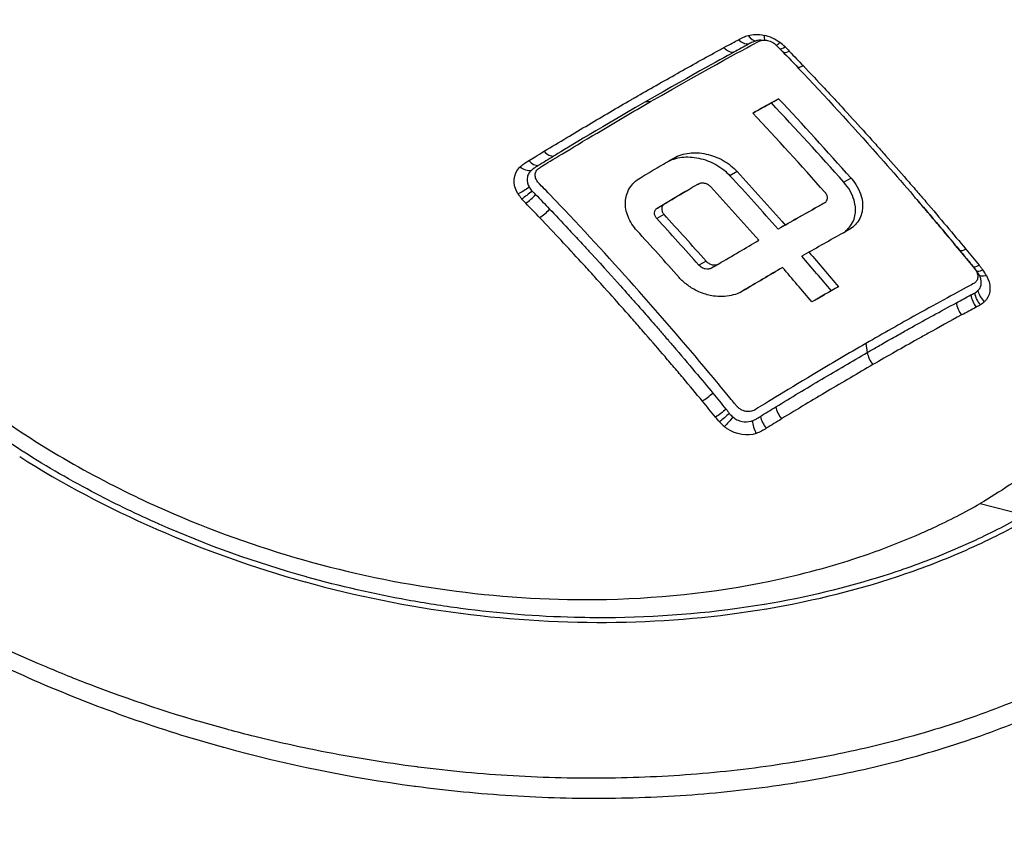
# Model space of a CAD drawing. Header units: millimetres. Extents: x 0 to 7374, y 0 to 4200.
# Tile 611 of 656: x 4776 to 4849, y 2099 to 2158. Entities that reach past the tile are written whole.
import ezdxf

# ---------------------------------------------------------------- set-up
doc = ezdxf.new("R2010")
doc.units = ezdxf.units.MM
doc.header["$LTSCALE"] = 0.2
doc.layers.add('01_Object Line', color=4, linetype='Continuous')

# ---------------------------------------------------------------- blocks, each defined once
blk = doc.blocks.new('A$C90bc888d')
for p, q in [((319.197, 332.818), (318.765, 332.776)), ((328.698, 333.032), (328.157, 332.72)), ((325.622, 327.622), (325.086, 327.312)), ((322.719, 326.688), (322.739, 326.7)), ((334.071, 327.135), (333.54, 326.828)), ((322.235, 326.408), (322.181, 326.377)), ((320.237, 325.228), (320.215, 325.215)), ((320.237, 325.228), (320.237, 325.228)), ((332.105, 325.305), (331.575, 324.999)), ((332.104, 325.307), (332.126, 325.319)), ((319.691, 324.909), (320.228, 325.219)), ((320.186, 324.44), (319.65, 324.131)), ((329.186, 323.656), (328.657, 323.35)), ((330.949, 321.636), (330.422, 321.332)), ((323.308, 320.975), (322.778, 320.669)), ((323.696, 320.455), (324.226, 320.761)), ((328.985, 320.503), (328.458, 320.198)), ((326.012, 318.751), (325.947, 318.713)), ((331.574, 318.178), (332.098, 318.481)), ((335.177, 314.863), (335.278, 314.195)), ((343.644, 302.973), (346.955, 302.144))]:
    blk.add_line(p, q)
for centre, major_axis, ratio, start_param, end_param in [((326.787, 338.501), (0.329, -1.154), 0.552071, 5.279871, 6.164229), ((327.698, 336.361), (1.838, -0.844), 0.636415, 1.248137, 1.898487), ((327.984, 338.514), (-0.259, -1.172), 0.224205, 5.481576, 6.057562), ((292.169, 284.801), (-36.493, -52.495), 0.270776, 3.103749, 3.132424), ((330.909, 336.246), (-0.87, -0.827), 0.31463, 0.125707, 0.835741), ((309.605, 282.74), (68.607, -90.367), 0.409822, 1.753739, 1.825513), ((304.845, 272.014), (74.463, -103.392), 0.449663, 1.789524, 1.853748), ((296.732, 256.182), (79.821, -119.653), 0.49245, 1.841697, 1.899091), ((311.541, 329.843), (0.623, -1.026), 0.534667, 5.121957, 6.012354), ((310.398, 329.148), (0.619, -1.028), 0.525509, 5.122906, 6.01329), ((392.239, 344.539), (-83.293, -17.611), 0.17693, 0.067125, 0.095629), ((274.324, 226.789), (-85.899, 148.782), 0.57735, 5.047246, 5.079587), ((310.173, 325.964), (-0.866, -0.829), 0.318555, 0.997149, 1.844854), ((270.887, 224.805), (85.843, -148.685), 0.57735, 1.909688, 1.938006), ((344.053, 321.339), (-0.926, -0.762), 0.225671, 0.00382, 0.847212), ((334.822, 321.241), (-9.573, 2.947), 0.387125, 3.528702, 3.618516), ((286.273, 231.582), (-114.121, -102.226), 0.278951, 4.057793, 4.075924), ((285.788, 231.745), (113.787, 101.756), 0.277927, 0.926008, 0.929767), ((342.754, 317.609), (-0.571, 1.055), 0.624679, 0.990895, 1.849789), ((336.112, 313.898), (0.6, -1.039), 0.577773, 4.116443, 4.977195), ((323.383, 311.086), (-0.819, -0.666), 0.197513, 0.980633, 1.948003), ((329.289, 309.839), (-0.626, 1.024), 0.528575, 0.96053, 1.81931), ((328.142, 309.133), (0.636, -1.017), 0.522084, 4.096147, 4.955258), ((327.246, 316.838), (-0.965, -8.874), 0.542974, 5.840008, 5.930475)]:
    blk.add_ellipse(centre, major_axis=major_axis, ratio=ratio, start_param=start_param, end_param=end_param)
for points, knots in [([(228.217, 379.589), (226.923, 378.842), (225.667, 378.028), (223.242, 376.272), (222.072, 375.33), (219.825, 373.327), (218.748, 372.267), (216.691, 370.036), (215.711, 368.866), (212.921, 365.209), (211.263, 362.575), (208.351, 357.003), (207.096, 354.066), (204.972, 347.971), (204.103, 344.812), (202.721, 338.341), (202.207, 335.027), (201.507, 328.303), (201.319, 324.887), (201.239, 318.001), (201.347, 314.527), (201.829, 307.552), (202.204, 304.048), (203.199, 297.039), (203.818, 293.533), (205.28, 286.534), (206.123, 283.042), (208.015, 276.089), (209.065, 272.628), (212.502, 262.311), (215.177, 255.522), (221.203, 242.215), (224.556, 235.695), (228.217, 229.354), (231.878, 223.013), (235.848, 216.85), (244.359, 204.977), (248.901, 199.265), (258.523, 188.42), (263.602, 183.283), (274.262, 173.752), (279.843, 169.357), (288.543, 163.497), (291.499, 161.667), (297.503, 158.293), (300.553, 156.749), (306.728, 153.992), (309.855, 152.78), (316.149, 150.742), (319.319, 149.915), (325.661, 148.707), (328.831, 148.325), (335.113, 148.061), (338.224, 148.18), (344.305, 148.963), (347.276, 149.627), (352.992, 151.516), (355.736, 152.741), (358.325, 154.236)], [0, 0, 0, 0, 0.015625, 0.015625, 0.03125, 0.03125, 0.046875, 0.046875, 0.0625, 0.0625, 0.09375, 0.09375, 0.125, 0.125, 0.15625, 0.15625, 0.1875, 0.1875, 0.21875, 0.21875, 0.25, 0.25, 0.28125, 0.28125, 0.3125, 0.3125, 0.34375, 0.34375, 0.375, 0.375, 0.4375, 0.4375, 0.5, 0.5, 0.5, 0.5625, 0.5625, 0.625, 0.625, 0.6875, 0.6875, 0.75, 0.75, 0.78125, 0.78125, 0.8125, 0.8125, 0.84375, 0.84375, 0.875, 0.875, 0.90625, 0.90625, 0.9375, 0.9375, 0.96875, 0.96875, 1, 1, 1, 1]), ([(328.337, 371.98), (329.409, 371.474), (330.465, 370.946), (332.541, 369.847), (333.56, 369.276), (336.551, 367.507), (338.468, 366.244), (341.508, 364.015), (342.682, 363.089), (344.429, 361.611), (345.054, 361.06), (346.357, 359.859), (347.028, 359.209), (348.407, 357.804), (349.123, 357.032), (350.587, 355.357), (351.327, 354.452), (352.402, 353.044), (352.765, 352.551), (353.479, 351.541), (353.829, 351.026), (354.456, 350.064), (354.735, 349.618), (355.791, 347.869), (356.497, 346.552), (358.368, 342.57), (359.285, 339.881), (360.439, 334.533), (360.675, 331.868), (360.471, 326.595), (360.02, 323.964), (358.199, 318.28), (356.638, 315.294), (354.29, 312.159), (353.98, 311.765), (352.538, 310.016), (351.29, 308.725), (349.624, 307.243), (349.315, 306.977), (347.988, 305.875), (346.911, 305.071), (345.118, 303.86), (344.396, 303.406), (343.644, 302.973)], [0.000092, 0.000092, 0.000092, 0.000092, 0.360928, 0.360928, 0.721039, 0.721039, 1.438493, 1.438493, 1.919877, 1.919877, 2.197997, 2.197997, 2.515231, 2.515231, 2.872707, 2.872707, 3.277924, 3.277924, 3.493854, 3.493854, 3.717052, 3.717052, 3.907709, 3.907709, 4.462318, 4.462318, 5.565657, 5.565657, 6.670793, 6.670793, 7.792298, 7.792298, 9.197372, 9.197372, 9.403245, 9.403245, 10.121652, 10.121652, 10.281396, 10.281396, 10.789675, 10.789675, 11.114277, 11.114277, 11.114277, 11.114277]), ([(336.462, 371.817), (344.205, 367.814), (351.344, 363.016), (362.903, 352.442), (367.537, 346.568), (372.482, 336.78), (373.808, 332.94), (374.508, 329.118)], [0, 0, 0, 0, 2.739419, 2.739419, 5.395282, 5.395282, 7.015838, 7.015838, 7.015838, 7.015838]), ([(325.71, 337.419), (325.829, 337.484), (326.056, 337.601), (326.305, 337.693), (326.426, 337.728)], [0.0009974, 0.0009974, 0.0009974, 0.0009974, 0.536298, 1, 1, 1, 1]), ([(326.426, 337.728), (326.596, 337.776), (326.781, 337.803), (326.974, 337.807), (327.181, 337.811), (327.398, 337.789), (327.615, 337.741)], [0, 0, 0, 0, 0.481479, 0.481479, 0.481479, 1, 1, 1, 1]), ([(319.197, 332.818), (323.552, 335.331), (326.66, 336.997), (327.265, 337.32), (327.345, 337.361), (327.646, 337.396), (327.775, 337.379), (328.02, 337.328), (328.142, 337.273), (328.337, 337.17), (328.441, 337.095), (328.542, 336.996), (328.566, 336.972), (328.737, 336.795), (328.778, 336.752), (329.194, 336.321), (329.653, 335.841), (332.149, 333.209), (334.095, 331.087), (337.335, 327.434), (338.641, 325.928), (340.562, 323.663), (341.185, 322.92), (342.09, 321.831), (342.374, 321.488), (342.761, 321.017), (342.856, 320.9), (342.995, 320.731), (343.015, 320.706), (343.246, 320.425), (343.305, 320.355), (343.396, 320.191), (343.424, 320.126), (343.461, 320.002), (343.473, 319.944), (343.483, 319.821), (343.48, 319.759), (343.45, 319.608), (343.411, 319.524), (343.327, 319.419), (343.294, 319.386), (343.221, 319.331), (343.188, 319.313), (341.989, 318.673), (340.6, 317.92), (337.709, 316.311), (336.451, 315.598), (335.177, 314.863)], [-12.337298, -12.337298, -12.337298, -12.337298, -9.267024, -9.267024, -8.838064, -8.838064, -8.440514, -8.440514, -7.741125, -7.741125, -6.773271, -6.773271, -6.620139, -6.620139, -6.571949, -6.571949, -6.131387, -6.131387, -4.486692, -4.486692, -3.359366, -3.359366, -2.813806, -2.813806, -2.563958, -2.563958, -2.471891, -2.471891, -2.41899, -2.41899, -2.173865, -2.173865, -2.020926, -2.020926, -1.882196, -1.882196, -1.72583, -1.72583, -1.486308, -1.486308, -1.364094, -1.364094, -1.247326, -1.247326, -0.540647, -0.540647, 0, 0, 0, 0]), ([(327.038, 337.334), (326.956, 337.312), (326.863, 337.28), (326.77, 337.239), (326.668, 337.194), (326.564, 337.138), (326.465, 337.082)], [0, 0, 0, 0, 0.4794886, 0.4794886, 0.4794886, 1, 1, 1, 1]), ([(311.286, 329.13), (311.849, 329.471), (312.41, 329.809), (313.506, 330.466), (314.041, 330.785), (315.107, 331.417), (315.638, 331.73), (316.697, 332.35), (317.225, 332.657), (317.824, 333.004), (317.897, 333.046), (317.993, 333.101), (318.015, 333.114), (318.562, 333.43), (319.086, 333.73), (320.132, 334.327), (320.655, 334.622), (321.697, 335.209), (322.217, 335.499), (323.254, 336.075), (323.772, 336.36), (324.402, 336.706), (324.517, 336.769), (324.632, 336.832)], [0.0000404, 0.0000404, 0.0000404, 0.0000404, 0.1237619, 0.1237619, 0.2422121, 0.2422121, 0.3605238, 0.3605238, 0.4785956, 0.4785956, 0.4950475, 0.4950475, 0.5000138, 0.5000138, 0.618064, 0.618064, 0.7364209, 0.7364209, 0.8549152, 0.8549152, 0.9735968, 0.9735968, 1, 1, 1, 1]), ([(330.519, 335.489), (331.062, 334.917), (331.589, 334.357), (332.358, 333.533), (332.61, 333.261), (333.108, 332.723), (333.329, 332.483), (334.124, 331.616), (334.643, 331.047), (335.403, 330.204), (335.654, 329.925), (336.149, 329.372), (336.365, 329.129), (337.175, 328.215), (337.694, 327.622), (338.442, 326.761), (338.687, 326.478), (339.166, 325.921), (339.37, 325.684), (340.675, 324.16), (341.662, 322.989), (342.592, 321.866)], [0, 0, 0, 0, 0.125, 0.125, 0.1875, 0.1875, 0.25, 0.25, 0.375, 0.375, 0.4375, 0.4375, 0.5, 0.5, 0.625, 0.625, 0.6875, 0.6875, 0.75, 0.75, 0.999981, 0.999981, 0.999981, 0.999981]), ([(335.177, 314.863), (333.876, 314.113), (332.572, 313.346), (329.102, 311.274), (327.435, 310.24), (326.871, 309.897), (326.837, 309.877), (326.656, 309.812), (326.532, 309.795), (326.323, 309.805), (326.24, 309.818), (326.091, 309.861), (326.025, 309.887), (325.897, 309.951), (325.834, 309.989), (325.667, 310.113), (325.624, 310.164), (325.559, 310.242), (325.542, 310.262), (325.505, 310.308), (325.483, 310.334), (325.423, 310.407), (325.185, 310.699), (324.525, 311.5), (324.19, 311.904), (322.04, 314.486), (320.204, 316.622), (316.403, 320.906), (314.44, 323.047), (311.787, 325.843), (311.283, 326.366), (310.866, 326.799), (310.76, 326.903), (310.646, 327.17), (310.625, 327.277), (310.633, 327.48), (310.661, 327.576), (310.759, 327.75), (310.831, 327.828), (310.96, 327.914), (311.077, 327.985), (311.696, 328.365), (313.214, 329.294), (316.554, 331.281), (317.88, 332.058), (319.197, 332.818)], [-12.954293, -12.954293, -12.954293, -12.954293, -11.277637, -11.277637, -8.543668, -8.543668, -8.35232, -8.35232, -8.052683, -8.052683, -7.858412, -7.858412, -7.701305, -7.701305, -7.538181, -7.538181, -7.239112, -7.239112, -7.140306, -7.140306, -7.008811, -7.008811, -6.770415, -6.770415, -6.525589, -6.525589, -5.202241, -5.202241, -3.822769, -3.822769, -3.359845, -3.359845, -2.733238, -2.733238, -2.339267, -2.339267, -1.960551, -1.960551, -1.566753, -1.566753, -1.398937, -1.398937, -0.558929, -0.558929, -0.000001, -0.000001, -0.000001, -0.000001]), ([(326.772, 331.97), (327.094, 332.149), (327.416, 332.327), (328.058, 332.682), (328.378, 332.857), (328.698, 333.032)], [-0.2780726, -0.2780726, -0.2780726, -0.2780726, -0.1390368, -0.1390368, -0.000001, -0.000001, -0.000001, -0.000001]), ([(328.157, 332.72), (327.837, 332.545), (327.517, 332.369), (327.057, 332.116), (326.918, 332.039), (326.779, 331.962)], [0.000001, 0.000001, 0.000001, 0.000001, 0.139038, 0.139038, 0.1991703, 0.1991703, 0.1991703, 0.1991703]), ([(320.911, 328.629), (321.078, 328.726), (321.26, 328.807), (321.649, 328.932), (321.855, 328.975), (322.442, 329.041), (322.866, 329.027), (323.732, 328.841), (324.164, 328.683), (324.779, 328.334), (324.974, 328.202), (325.324, 327.922), (325.481, 327.776), (325.622, 327.622)], [0.0000003, 0.0000003, 0.0000003, 0.0000003, 0.0705862, 0.0705862, 0.1412382, 0.1412382, 0.2642584, 0.2642584, 0.3766899, 0.3766899, 0.4329096, 0.4329096, 0.4851651, 0.4851651, 0.4851651, 0.4851651]), ([(253.114, 328.535), (253.476, 327.857), (253.86, 327.183), (254.669, 325.845), (255.095, 325.18), (256.426, 323.213), (257.399, 321.914), (259.146, 319.807), (259.877, 318.978), (261.655, 317.081), (262.731, 316.018), (264.16, 314.709), (264.466, 314.434), (265.095, 313.879), (265.425, 313.594), (266.521, 312.664), (267.303, 312.029), (270.231, 309.759), (272.493, 308.206), (276.822, 305.603), (278.845, 304.513), (281.676, 303.154), (282.43, 302.807), (286.503, 301.014), (289.943, 299.779), (296.939, 297.8), (300.484, 297.059), (307.76, 296.056), (311.447, 295.811), (319.548, 295.895), (323.911, 296.36), (329.225, 297.465), (330.379, 297.74), (332.419, 298.291), (333.313, 298.556), (334.603, 298.973), (335.013, 299.111), (336.775, 299.726), (338.099, 300.251), (339.639, 300.933), (339.908, 301.054), (341.371, 301.732), (342.536, 302.326), (343.644, 302.973)], [-11.477756, -11.477756, -11.477756, -11.477756, -11.183391, -11.183391, -10.889051, -10.889051, -10.304759, -10.304759, -9.91648, -9.91648, -9.400868, -9.400868, -9.262731, -9.262731, -9.113529, -9.113529, -8.77436, -8.77436, -7.874296, -7.874296, -7.139202, -7.139202, -6.87573, -6.87573, -5.72741, -5.72741, -4.579132, -4.579132, -3.406832, -3.406832, -1.968008, -1.968008, -1.561328, -1.561328, -1.235623, -1.235623, -1.083752, -1.083752, -0.576872, -0.576872, -0.471876, -0.471876, -0.000035, -0.000035, -0.000035, -0.000035]), ([(309.494, 327.957), (309.582, 328.043), (309.79, 328.214), (310.023, 328.362), (310.15, 328.44)], [0, 0, 0, 0, 0.462694, 1, 1, 1, 1]), ([(318.433, 327.167), (318.847, 327.414), (319.261, 327.659), (320.087, 328.146), (320.5, 328.388), (320.911, 328.629)], [-0.3473239, -0.3473239, -0.3473239, -0.3473239, -0.1736625, -0.1736625, -0.000001, -0.000001, -0.000001, -0.000001]), ([(320.487, 328.381), (320.62, 328.449), (320.762, 328.508), (321.103, 328.618), (321.308, 328.662), (321.896, 328.73), (322.321, 328.716), (323.204, 328.528), (323.636, 328.365), (324.237, 328.027), (324.434, 327.895), (324.786, 327.614), (324.944, 327.468), (325.086, 327.312)], [0.0160748, 0.0160748, 0.0160748, 0.0160748, 0.070107, 0.070107, 0.1402504, 0.1402504, 0.2643431, 0.2643431, 0.3838947, 0.3838947, 0.4464025, 0.4464025, 0.5045696, 0.5045696, 0.5045696, 0.5045696]), ([(310.312, 327.682), (310.277, 327.648), (310.164, 327.512), (310.119, 327.423), (310.075, 327.333), (310.043, 327.229), (310.031, 327.123), (310.007, 326.91), (310.084, 326.642), (310.184, 326.482)], [0.0000008, 0.0000008, 0.0000008, 0.0000008, 0.25, 0.25, 0.25, 0.5, 0.5, 0.5, 1, 1, 1, 1]), ([(310.852, 328.071), (310.769, 328.023), (310.703, 327.982), (310.651, 327.949), (310.6, 327.917), (310.594, 327.913), (310.542, 327.876), (310.535, 327.871), (310.528, 327.867), (310.522, 327.862), (310.429, 327.795), (310.36, 327.734), (310.312, 327.682)], [0, 0, 0, 0, 0.25, 0.25, 0.25, 0.5, 0.5, 0.5, 0.533204, 0.533204, 0.533204, 1, 1, 1, 1]), ([(325.622, 327.622), (326.221, 326.969), (326.817, 326.313), (328.005, 324.991), (328.597, 324.325), (329.186, 323.656)], [0.0000008, 0.0000008, 0.0000008, 0.0000008, 0.2777841, 0.2777841, 0.5555335, 0.5555335, 0.5555335, 0.5555335]), ([(318.187, 323.236), (318.046, 323.39), (317.919, 323.553), (317.693, 323.902), (317.596, 324.088), (317.379, 324.635), (317.305, 325.02), (317.347, 325.682), (317.42, 326.038), (317.733, 326.549), (317.848, 326.693), (318.114, 326.953), (318.265, 327.067), (318.433, 327.167)], [0, 0, 0, 0, 0.0652901, 0.0652901, 0.1356072, 0.1356072, 0.2664802, 0.2664802, 0.3609863, 0.3609863, 0.4017652, 0.4017652, 0.4432479, 0.4432479, 0.4432479, 0.4432479]), ([(323.659, 326.489), (323.606, 326.547), (323.538, 326.601), (323.382, 326.693), (323.29, 326.729), (323.123, 326.768), (323.036, 326.775), (322.874, 326.758), (322.799, 326.734), (322.739, 326.7), (322.732, 326.696), (322.726, 326.692), (322.718, 326.687)], [-0.1017382, -0.1017382, -0.1017382, -0.1017382, -0.0775244, -0.0775244, -0.0503574, -0.0503574, -0.0251787, -0.0251787, 0, 0, 0, 0.0028061, 0.0028061, 0.0028061, 0.0028061]), ([(328.657, 323.35), (328.066, 324.019), (327.473, 324.684), (326.283, 326.004), (325.686, 326.661), (325.086, 327.312)], [-0.5560179, -0.5560179, -0.5560179, -0.5560179, -0.278005, -0.278005, -0.000001, -0.000001, -0.000001, -0.000001]), ([(333.515, 323.088), (333.607, 323.15), (333.692, 323.218), (333.906, 323.418), (334.021, 323.56), (334.321, 324.053), (334.386, 324.397), (334.409, 324.848), (334.404, 325.134), (334.229, 325.735), (334.129, 325.967), (333.872, 326.415), (333.716, 326.629), (333.54, 326.828)], [-0.6402692, -0.6402692, -0.6402692, -0.6402692, -0.5877226, -0.5877226, -0.499333, -0.499333, -0.3040885, -0.3040885, -0.1690373, -0.1690373, -0.0829827, -0.0829827, 0, 0, 0, 0]), ([(334.071, 327.135), (334.247, 326.935), (334.403, 326.72), (334.66, 326.271), (334.76, 326.037), (334.922, 325.473), (334.94, 325.193), (334.914, 324.701), (334.848, 324.357), (334.548, 323.863), (334.432, 323.721), (334.17, 323.476), (334.027, 323.373), (333.867, 323.284)], [0, 0, 0, 0, 0.083125, 0.083125, 0.1694631, 0.1694631, 0.290372, 0.290372, 0.4340646, 0.4340646, 0.4989028, 0.4989028, 0.5610121, 0.5610121, 0.5610121, 0.5610121]), ([(310.386, 326.186), (310.404, 326.169), (310.459, 326.123), (310.51, 326.077), (310.561, 326.03), (310.612, 325.98), (310.661, 325.923)], [0, 0, 0, 0, 0.5, 0.5, 0.5, 1, 1, 1, 1]), ([(319.701, 324.918), (320.115, 325.165), (320.529, 325.41), (321.356, 325.898), (321.768, 326.14), (322.181, 326.377)], [-0.3475472, -0.3475472, -0.3475472, -0.3475472, -0.1738452, -0.1738452, -0.0001356, -0.0001356, -0.0001356, -0.0001356]), ([(332.105, 325.305), (332.136, 325.324), (332.165, 325.343), (332.218, 325.39), (332.24, 325.417), (332.295, 325.503), (332.314, 325.569), (332.32, 325.699), (332.311, 325.762), (332.277, 325.87), (332.257, 325.915), (332.208, 325.999), (332.18, 326.039), (332.148, 326.077)], [0.0001436, 0.0001436, 0.0001436, 0.0001436, 0.0136055, 0.0136055, 0.0276703, 0.0276703, 0.0544761, 0.0544761, 0.0773959, 0.0773959, 0.0938953, 0.0938953, 0.1093184, 0.1093184, 0.1093184, 0.1093184]), ([(320.238, 325.228), (320.235, 325.223), (320.231, 325.221), (320.228, 325.219), (320.166, 325.183), (320.112, 325.132), (320.039, 325.012), (320.019, 324.942), (320.013, 324.8), (320.028, 324.718), (320.091, 324.568), (320.135, 324.5), (320.186, 324.44)], [-0.0015612, -0.0015612, -0.0015612, -0.0015612, 0, 0, 0, 0.0255407, 0.0255407, 0.0510814, 0.0510814, 0.078632, 0.078632, 0.1030497, 0.1030497, 0.1030497, 0.1030497]), ([(329.186, 323.656), (329.676, 323.936), (330.164, 324.214), (330.65, 324.488), (331.137, 324.763), (331.622, 325.035), (332.105, 325.305), (332.105, 325.305), (332.105, 325.305), (332.105, 325.305)], [0, 0, 0, 0, 0.4950417, 0.4950417, 0.4950417, 0.990099, 0.990099, 0.990099, 0.9901113, 0.9901113, 0.9901113, 0.9901113]), ([(342.147, 321.765), (341.706, 322.298), (341.238, 322.859), (340.744, 323.447), (340.497, 323.741), (340.243, 324.041), (339.982, 324.348), (339.722, 324.655), (339.429, 324.998), (339.18, 325.289), (339.076, 325.411), (338.972, 325.532), (338.867, 325.654)], [0, 0, 0, 0, 0.125, 0.125, 0.125, 0.1875, 0.1875, 0.1875, 0.25, 0.25, 0.25, 0.2762052, 0.2762052, 0.2762052, 0.2762052]), ([(311.698, 324.839), (312.108, 324.409), (312.571, 323.92), (313.085, 323.37), (313.343, 323.096), (313.613, 322.806), (313.896, 322.5), (314.038, 322.347), (314.182, 322.191), (314.33, 322.03), (314.405, 321.95), (314.479, 321.869), (314.555, 321.787), (314.593, 321.746), (314.631, 321.704), (314.669, 321.663), (314.707, 321.621), (314.726, 321.601), (314.784, 321.537), (316.656, 319.497), (317.627, 318.388), (317.832, 318.158), (317.934, 318.042), (318.238, 317.7), (318.741, 317.127), (318.992, 316.841), (319.293, 316.496), (319.644, 316.093), (319.819, 315.891), (320.006, 315.675), (320.206, 315.444), (320.305, 315.328), (320.408, 315.209), (320.514, 315.086), (320.567, 315.024), (320.621, 314.962), (320.675, 314.898), (320.73, 314.835), (320.803, 314.749), (320.841, 314.705), (322.047, 313.297), (323.033, 312.118), (323.807, 311.182)], [0, 0, 0, 0, 0.125, 0.125, 0.125, 0.1875, 0.1875, 0.1875, 0.21875, 0.21875, 0.21875, 0.234375, 0.234375, 0.234375, 0.242188, 0.242188, 0.242188, 0.25, 0.25, 0.25, 0.5, 0.5, 0.5, 0.625, 0.625, 0.625, 0.6875, 0.6875, 0.6875, 0.71875, 0.71875, 0.71875, 0.734375, 0.734375, 0.734375, 0.742188, 0.742188, 0.742188, 0.75, 0.75, 0.75, 1, 1, 1, 1]), ([(319.65, 324.131), (319.595, 324.194), (319.552, 324.263), (319.491, 324.412), (319.476, 324.491), (319.484, 324.639), (319.504, 324.706), (319.559, 324.796), (319.583, 324.824), (319.634, 324.872), (319.661, 324.892), (319.69, 324.911)], [-0.1094257, -0.1094257, -0.1094257, -0.1094257, -0.0832295, -0.0832295, -0.0545654, -0.0545654, -0.0279931, -0.0279931, -0.014061, -0.014061, -0.0017662, -0.0017662, -0.0017662, -0.0017662]), ([(331.575, 324.999), (331.575, 324.999), (331.575, 324.999), (331.575, 324.999), (331.092, 324.73), (330.607, 324.457), (330.12, 324.183), (329.634, 323.908), (329.146, 323.63), (328.657, 323.35)], [0.0098887, 0.0098887, 0.0098887, 0.0098887, 0.009901, 0.009901, 0.009901, 0.5049485, 0.5049485, 0.5049485, 1, 1, 1, 1]), ([(323.037, 310.581), (322.572, 311.143), (322.094, 311.717), (321.356, 312.596), (321.106, 312.892), (320.599, 313.49), (320.311, 313.828), (319.62, 314.634), (319.14, 315.189), (318.389, 316.049), (318.133, 316.341), (317.612, 316.932), (317.319, 317.265), (316.593, 318.083), (316.099, 318.637), (315.339, 319.479), (315.083, 319.762), (314.565, 320.332), (314.28, 320.645), (313.072, 321.96), (312.046, 323.058), (310.959, 324.201)], [0, 0, 0, 0, 0.125, 0.125, 0.1875, 0.1875, 0.25, 0.25, 0.375, 0.375, 0.4375, 0.4375, 0.5, 0.5, 0.625, 0.625, 0.6875, 0.6875, 0.75, 0.75, 1, 1, 1, 1]), ([(322.778, 320.669), (322.261, 321.253), (321.741, 321.833), (320.699, 322.988), (320.177, 323.562), (319.65, 324.131)], [-0.4867482, -0.4867482, -0.4867482, -0.4867482, -0.2434378, -0.2434378, -0.0001667, -0.0001667, -0.0001667, -0.0001667]), ([(321.306, 319.768), (320.79, 320.353), (320.271, 320.934), (319.232, 322.09), (318.71, 322.665), (318.187, 323.236)], [0.000001, 0.000001, 0.000001, 0.000001, 0.2430473, 0.2430473, 0.4860558, 0.4860558, 0.4860558, 0.4860558]), ([(333.867, 323.284), (333.383, 323.014), (332.898, 322.742), (332.412, 322.468), (331.926, 322.193), (331.438, 321.916), (330.949, 321.636)], [0, 0, 0, 0, 0.4999921, 0.4999921, 0.4999921, 1, 1, 1, 1]), ([(330.949, 321.636), (331.315, 321.212), (331.68, 320.787), (332.408, 319.934), (332.771, 319.505), (333.133, 319.076)], [0.000001, 0.000001, 0.000001, 0.000001, 0.1737509, 0.1737509, 0.3474866, 0.3474866, 0.3474866, 0.3474866]), ([(323.309, 320.976), (323.362, 320.917), (323.43, 320.861), (323.585, 320.767), (323.675, 320.731), (323.84, 320.692), (323.927, 320.685), (324.09, 320.701), (324.165, 320.726), (324.234, 320.765), (324.241, 320.77), (324.249, 320.775)], [-0.3085425, -0.3085425, -0.3085425, -0.3085425, -0.2840094, -0.2840094, -0.2572237, -0.2572237, -0.2320944, -0.2320944, -0.206965, -0.206965, -0.2038936, -0.2038936, -0.2038936, -0.2038936]), ([(332.608, 318.775), (332.246, 319.204), (331.883, 319.631), (331.154, 320.484), (330.788, 320.908), (330.422, 321.332)], [-0.3474902, -0.3474902, -0.3474902, -0.3474902, -0.1738486, -0.1738486, -0.000001, -0.000001, -0.000001, -0.000001]), ([(323.696, 320.455), (323.669, 320.439), (323.64, 320.426), (323.568, 320.401), (323.524, 320.392), (323.402, 320.379), (323.322, 320.384), (323.168, 320.418), (323.095, 320.445), (322.978, 320.505), (322.932, 320.534), (322.848, 320.598), (322.81, 320.632), (322.778, 320.669)], [-0.106429, -0.106429, -0.106429, -0.106429, -0.0952475, -0.0952475, -0.0802597, -0.0802597, -0.05514, -0.05514, -0.032013, -0.032013, -0.0155678, -0.0155678, -0.0001772, -0.0001772, -0.0001772, -0.0001772]), ([(325.827, 318.65), (326.21, 318.878), (326.593, 319.105), (326.975, 319.33), (327.471, 319.622), (327.965, 319.912), (328.458, 320.198)], [0.1144114, 0.1144114, 0.1144114, 0.1144114, 0.4999978, 0.4999978, 0.4999978, 1, 1, 1, 1]), ([(328.985, 320.503), (328.492, 320.216), (327.998, 319.926), (327.502, 319.634), (327.007, 319.342), (326.51, 319.048), (326.012, 318.751)], [0, 0, 0, 0, 0.4999918, 0.4999918, 0.4999918, 1, 1, 1, 1]), ([(331.169, 317.942), (330.807, 318.372), (330.444, 318.8), (329.716, 319.654), (329.351, 320.079), (328.985, 320.503)], [0.000001, 0.000001, 0.000001, 0.000001, 0.173747, 0.173747, 0.3475067, 0.3475067, 0.3475067, 0.3475067]), ([(343.316, 320.329), (343.338, 320.295), (343.359, 320.264), (343.378, 320.237), (343.379, 320.236), (343.38, 320.234), (343.381, 320.233), (343.381, 320.232), (343.381, 320.232), (343.382, 320.232), (343.382, 320.232), (343.382, 320.232)], [0, 0, 0, 0, 0.02906306, 0.02906306, 0.03042391, 0.03042391, 0.0311497, 0.0311497, 0.03124042, 0.03124042, 0.03152529, 0.03152529, 0.03152529, 0.03152529]), ([(343.57, 320.678), (343.599, 320.642), (343.66, 320.569), (343.713, 320.503), (343.766, 320.437), (343.812, 320.377), (343.851, 320.324)], [0, 0, 0, 0, 0.5, 0.5, 0.5, 0.9999108, 0.9999108, 0.9999108, 0.9999108]), ([(326.012, 318.751), (325.848, 318.653), (325.672, 318.572), (325.286, 318.442), (325.075, 318.394), (324.371, 318.308), (323.931, 318.362), (323.346, 318.488), (323.006, 318.587), (322.311, 318.924), (322.067, 319.091), (321.683, 319.383), (321.485, 319.567), (321.306, 319.768)], [0, 0, 0, 0, 0.0684595, 0.0684595, 0.1399936, 0.1399936, 0.3001856, 0.3001856, 0.4257444, 0.4257444, 0.5345662, 0.5345662, 0.6818219, 0.6818219, 0.6818219, 0.6818219]), ([(343.484, 318.789), (343.558, 318.852), (343.618, 318.93), (343.661, 319.016), (343.705, 319.103), (343.728, 319.174), (343.739, 319.299), (343.76, 319.547), (343.675, 319.779), (343.58, 319.953)], [0, 0, 0, 0, 0.25, 0.25, 0.25, 0.5, 0.5, 0.5, 1, 1, 1, 1]), ([(344.118, 319.911), (344.474, 319.279), (344.46, 318.582), (344.122, 318.127), (344.077, 318.067), (344.027, 318.011), (343.97, 317.96)], [0, 0, 0, 0, 0.8829639, 0.8829639, 0.8829639, 0.9999744, 0.9999744, 0.9999744, 0.9999744]), ([(335.278, 314.195), (335.483, 314.313), (335.725, 314.453), (336.004, 314.612), (336.283, 314.772), (336.562, 314.931), (336.949, 315.15), (337.336, 315.37), (337.667, 315.556), (337.944, 315.711), (338.082, 315.789), (338.206, 315.859), (338.317, 315.921), (338.424, 315.981), (338.482, 316.013), (338.597, 316.077), (338.601, 316.079), (338.604, 316.081), (338.608, 316.083), (339.583, 316.627), (340.678, 317.232), (341.89, 317.889)], [0, 0, 0, 0, 0.125, 0.125, 0.125, 0.25, 0.25, 0.25, 0.375, 0.375, 0.375, 0.4375, 0.4375, 0.4375, 0.498095, 0.498095, 0.498095, 0.5, 0.5, 0.5, 1, 1, 1, 1]), ([(342.278, 316.976), (341.422, 316.512), (340.598, 316.059), (339.799, 315.616), (339.535, 315.47), (339.271, 315.323), (338.996, 315.169), (337.894, 314.553), (336.792, 313.928), (335.689, 313.292)], [0, 0, 0, 0, 0.377378, 0.377378, 0.377378, 0.501648, 0.501648, 0.501648, 1, 1, 1, 1]), ([(328.487, 310.154), (329.629, 310.852), (330.767, 311.537), (331.897, 312.21), (333.032, 312.885), (334.159, 313.547), (335.278, 314.195)], [0, 0, 0, 0, 0.499129, 0.499129, 0.499129, 1, 1, 1, 1]), ([(272.629, 306.828), (272.629, 306.828), (272.628, 306.828), (269.507, 308.82), (266.609, 311.002), (263.932, 313.359), (263.911, 313.377), (263.89, 313.396), (263.889, 313.397), (263.889, 313.397)], [0, 0, 0, 0, 0.000021, 0.000021, 0.991952, 0.991952, 0.999948, 0.999948, 1, 1, 1, 1]), ([(335.689, 313.292), (335.135, 312.972), (334.582, 312.65), (334.023, 312.322), (333.465, 311.995), (332.869, 311.643), (332.326, 311.32), (331.239, 310.674), (330.116, 309.998), (328.918, 309.266)], [0, 0, 0, 0, 0.25, 0.25, 0.25, 0.5, 0.5, 0.5, 1, 1, 1, 1]), ([(324.786, 309.992), (324.833, 309.941), (324.902, 309.849), (324.924, 309.818), (324.946, 309.787), (324.979, 309.738), (325.025, 309.673)], [0, 0, 0, 0, 0.5, 0.5, 0.5, 1, 1, 1, 1]), ([(325.306, 309.408), (325.388, 309.334), (325.487, 309.263), (325.603, 309.202), (325.661, 309.172), (325.723, 309.144), (325.789, 309.121), (325.856, 309.097), (325.953, 309.072), (325.999, 309.063), (326.146, 309.035), (326.454, 309.046), (326.627, 309.09), (326.643, 309.094), (326.657, 309.097), (326.67, 309.101), (326.695, 309.108), (326.716, 309.114), (326.733, 309.12)], [0, 0, 0, 0, 0.25, 0.25, 0.25, 0.375, 0.375, 0.375, 0.5, 0.5, 0.5, 0.8998439, 0.8998439, 0.8998439, 0.9347368, 0.9347368, 0.9347368, 0.9999979, 0.9999979, 0.9999979, 0.9999979]), ([(326.733, 309.12), (326.772, 309.131), (326.816, 309.146), (326.865, 309.167), (326.914, 309.188), (327.004, 309.236), (327.026, 309.249), (327.072, 309.275), (327.254, 309.392), (327.341, 309.45)], [0, 0, 0, 0, 0.25, 0.25, 0.25, 0.5, 0.5, 0.5, 1, 1, 1, 1]), ([(327.027, 308.183), (326.377, 307.955), (325.532, 308.091), (324.886, 308.531), (324.813, 308.581), (324.743, 308.635), (324.676, 308.692)], [0, 0, 0, 0, 0.8986326, 0.8986326, 0.8986326, 1, 1, 1, 1]), ([(272.363, 306.459), (275.529, 304.453), (278.902, 302.665), (282.46, 301.103), (282.476, 301.096), (282.492, 301.089), (282.508, 301.082)], [0, 0, 0, 0, 0.9954962, 0.9954962, 0.9954962, 1, 1, 1, 1]), ([(282.678, 301.461), (281.098, 302.159), (279.555, 302.902), (278.051, 303.69), (276.203, 304.658), (274.413, 305.691), (272.687, 306.791), (272.667, 306.803), (272.648, 306.815), (272.629, 306.828)], [0, 0, 0, 0, 0.445912, 0.445912, 0.445912, 0.993828, 0.993828, 0.993828, 1, 1, 1, 1]), ([(327.81, 295.166), (331.418, 295.777), (334.867, 296.646), (338.142, 297.776), (339.779, 298.34), (341.364, 298.969), (342.891, 299.653), (344.419, 300.338), (345.892, 301.077), (347.275, 301.881)], [0, 0, 0, 0, 0.5, 0.5, 0.5, 0.7498451, 0.7498451, 0.7498451, 1, 1, 1, 1]), ([(346.955, 302.144), (345.786, 301.465), (344.553, 300.832), (343.274, 300.238), (343.052, 300.135), (342.828, 300.033), (342.603, 299.932)], [0, 0, 0, 0, 0.851762, 0.851762, 0.851762, 1, 1, 1, 1]), ([(293.642, 297.531), (293.642, 297.531), (293.642, 297.531), (289.908, 298.575), (286.233, 299.892), (282.709, 301.447), (282.694, 301.454), (282.678, 301.461)], [0, 0, 0, 0, 0.000004, 0.000004, 0.995573, 0.995573, 1, 1, 1, 1]), ([(282.508, 301.082), (286.053, 299.53), (289.763, 298.21), (293.545, 297.163), (293.557, 297.16), (293.57, 297.156)], [0, 0, 0, 0, 0.996758, 0.996758, 1, 1, 1, 1]), ([(342.603, 299.932), (342.603, 299.932), (342.603, 299.932), (341.09, 299.254), (339.52, 298.631), (337.898, 298.071), (337.896, 298.07), (337.894, 298.07)], [0, 0, 0, 0, 0.00001, 0.00001, 0.998755, 0.998755, 1, 1, 1, 1]), ([(305.085, 295.19), (303.774, 295.363), (302.465, 295.568), (301.16, 295.805), (298.65, 296.259), (296.154, 296.83), (293.679, 297.521), (293.666, 297.524), (293.654, 297.528), (293.642, 297.531)], [0, 0, 0, 0, 0.3410228, 0.3410228, 0.3410228, 0.9967908, 0.9967908, 0.9967908, 1, 1, 1, 1]), ([(337.894, 298.07), (337.457, 297.919), (337.017, 297.773), (336.575, 297.632), (333.72, 296.723), (330.739, 296.007), (327.639, 295.485), (327.635, 295.484), (327.631, 295.484), (327.628, 295.483)], [0, 0, 0, 0, 0.134145, 0.134145, 0.134145, 0.998972, 0.998972, 0.998972, 1, 1, 1, 1]), ([(274.431, 290.799), (274.393, 290.815), (274.356, 290.831), (274.318, 290.847), (271.015, 292.244), (267.836, 293.797), (264.805, 295.486), (263.912, 295.983), (263.033, 296.492), (262.167, 297.013)], [0, 0, 0, 0, 0.008747, 0.008747, 0.008747, 0.77448, 0.77448, 0.77448, 1, 1, 1, 1]), ([(293.57, 297.156), (297.368, 296.107), (301.213, 295.336), (305.077, 294.833), (305.087, 294.832), (305.096, 294.83), (305.105, 294.829)], [0, 0, 0, 0, 0.997611, 0.997611, 0.997611, 1, 1, 1, 1]), ([(261.544, 296.038), (261.544, 296.038), (261.544, 296.038), (261.544, 296.038), (261.581, 296.015), (261.617, 295.993), (261.654, 295.971), (265.478, 293.638), (269.568, 291.524), (273.871, 289.669)], [0, 0, 0, 0, 0.000009, 0.000009, 0.000009, 0.009484, 0.009484, 0.009484, 1, 1, 1, 1]), ([(327.628, 295.483), (327.628, 295.483), (327.628, 295.483), (324.065, 294.884), (320.347, 294.552), (316.57, 294.5), (316.564, 294.5), (316.558, 294.5)], [0, 0, 0, 0, 0.000009, 0.000009, 0.998431, 0.998431, 1, 1, 1, 1]), ([(316.558, 294.5), (315.559, 294.487), (314.557, 294.493), (313.554, 294.519), (310.751, 294.591), (307.933, 294.814), (305.112, 295.186), (305.103, 295.188), (305.094, 295.189), (305.085, 295.19)], [0, 0, 0, 0, 0.263042, 0.263042, 0.263042, 0.99767, 0.99767, 0.99767, 1, 1, 1, 1]), ([(305.105, 294.829), (308.969, 294.328), (312.825, 294.101), (316.645, 294.159), (316.651, 294.159), (316.657, 294.159), (316.663, 294.159)], [0, 0, 0, 0, 0.998378, 0.998378, 0.998378, 1, 1, 1, 1]), ([(316.663, 294.159), (320.464, 294.218), (324.21, 294.557), (327.803, 295.165), (327.806, 295.165), (327.81, 295.166), (327.81, 295.166), (327.81, 295.166)], [0, 0, 0, 0, 0.998945, 0.998945, 0.999987, 0.999987, 1, 1, 1, 1]), ([(353.701, 291.94), (352.016, 290.967), (350.236, 290.058), (348.37, 289.219), (348.365, 289.217), (346.51, 288.383), (344.582, 287.622), (342.588, 286.939)], [0, 0, 0, 0, 0.500898, 0.500898, 0.502299, 0.502299, 1, 1, 1, 1]), ([(287.853, 286.184), (287.818, 286.194), (287.783, 286.203), (287.748, 286.213), (284.398, 287.118), (281.12, 288.185), (277.932, 289.396), (276.752, 289.844), (275.585, 290.312), (274.431, 290.799)], [0, 0, 0, 0, 0.007582, 0.007582, 0.007582, 0.73198, 0.73198, 0.73198, 1, 1, 1, 1]), ([(316.064, 281.101), (316.089, 281.101), (316.114, 281.101), (316.139, 281.102), (318.496, 281.126), (320.827, 281.234), (323.135, 281.427), (325.464, 281.622), (327.763, 281.903), (330.016, 282.269), (330.033, 282.272), (330.051, 282.275), (330.068, 282.278), (332.303, 282.642), (334.489, 283.089), (336.634, 283.621), (338.784, 284.153), (340.883, 284.77), (342.917, 285.466), (342.926, 285.469), (342.935, 285.472), (342.945, 285.475), (344.967, 286.169), (346.922, 286.941), (348.796, 287.786), (348.802, 287.788), (348.807, 287.79), (348.812, 287.793), (350.698, 288.643), (352.501, 289.566), (354.21, 290.552)], [0, 0, 0, 0, 0.0017627, 0.0017627, 0.0017627, 0.1671489, 0.1671489, 0.1671489, 0.3341032, 0.3341032, 0.3341032, 0.3353966, 0.3353966, 0.3353966, 0.501122, 0.501122, 0.501122, 0.6672661, 0.6672661, 0.6672661, 0.6680256, 0.6680256, 0.6680256, 0.8332512, 0.8332512, 0.8332512, 0.8337163, 0.8337163, 0.8337163, 1, 1, 1, 1]), ([(273.871, 289.669), (273.871, 289.669), (273.871, 289.669), (273.871, 289.669), (273.909, 289.653), (273.947, 289.637), (273.985, 289.62), (278.283, 287.774), (282.771, 286.186), (287.403, 284.905)], [0, 0, 0, 0, 0.000004, 0.000004, 0.000004, 0.008758, 0.008758, 0.008758, 1, 1, 1, 1]), ([(342.588, 286.939), (342.579, 286.936), (342.57, 286.933), (340.554, 286.244), (338.485, 285.636), (334.251, 284.584), (332.095, 284.141), (329.893, 283.779), (329.893, 283.779)], [0, 0, 0, 0, 0.002282, 0.002282, 0.50177, 0.50177, 0.999997, 1, 1, 1, 1]), ([(301.95, 283.406), (301.95, 283.406), (301.95, 283.406), (301.95, 283.406), (301.919, 283.41), (301.889, 283.414), (301.858, 283.418), (299.481, 283.725), (297.109, 284.111), (294.754, 284.577), (293.096, 284.905), (291.445, 285.272), (289.806, 285.679), (289.153, 285.841), (288.502, 286.01), (287.853, 286.184)], [0, 0, 0, 0, 0.000002, 0.000002, 0.000002, 0.006428, 0.006428, 0.006428, 0.506965, 0.506965, 0.506965, 0.859559, 0.859559, 0.859559, 1, 1, 1, 1]), ([(287.403, 284.905), (287.403, 284.905), (287.403, 284.905), (287.439, 284.895), (287.474, 284.886), (292.144, 283.6), (296.887, 282.641), (301.659, 282.002)], [0, 0, 0, 0, 0.000005, 0.000005, 0.007575, 0.007575, 1, 1, 1, 1]), ([(329.893, 283.779), (329.876, 283.776), (329.859, 283.773), (327.621, 283.406), (325.354, 283.124), (320.782, 282.731), (318.483, 282.617), (316.157, 282.586)], [0, 0, 0, 0, 0.003874, 0.003874, 0.504286, 0.504286, 1, 1, 1, 1]), ([(316.157, 282.586), (316.132, 282.585), (316.108, 282.585), (313.735, 282.555), (311.366, 282.61), (306.645, 282.887), (304.297, 283.106), (301.95, 283.406)], [0, 0, 0, 0, 0.005281, 0.005281, 0.505483, 0.505483, 1, 1, 1, 1]), ([(301.659, 282.002), (301.659, 282.002), (301.659, 282.002), (301.69, 281.998), (301.721, 281.994), (304.127, 281.674), (306.503, 281.442), (311.284, 281.143), (313.685, 281.078), (316.064, 281.101)], [0, 0, 0, 0, 0.000003, 0.000003, 0.006429, 0.006429, 0.500376, 0.500376, 1, 1, 1, 1])]:
    blk.add_open_spline(points, degree=3, knots=knots)
for points in [[(324.632, 336.832), (325.106, 337.089), (325.466, 337.284), (325.709, 337.419)], [(326.465, 337.082), (326.107, 336.885), (325.743, 336.688), (325.38, 336.491)], [(326.465, 337.082), (326.234, 337.053), (325.948, 337.18), (325.709, 337.419)], [(327.377, 337.384), (327.197, 337.384), (327.087, 337.348), (327.038, 337.334)], [(327.374, 337.381), (327.448, 337.382), (327.518, 337.383), (327.585, 337.386)], [(328.527, 337.013), (328.589, 337.036), (328.68, 337.101), (328.791, 337.203)], [(325.38, 336.491), (324.758, 336.152), (322.592, 334.985), (318.765, 332.776)], [(324.632, 336.832), (324.868, 336.592), (325.151, 336.464), (325.38, 336.491)], [(328.782, 336.75), (328.863, 336.724), (329.002, 336.773), (329.173, 336.884)], [(329.046, 336.474), (329.135, 336.436), (329.293, 336.47), (329.484, 336.571)], [(329.173, 336.884), (329.267, 336.798), (329.383, 336.677), (329.484, 336.571)], [(329.484, 336.571), (329.864, 336.175), (330.208, 335.814), (330.519, 335.489)], [(318.765, 332.776), (314.951, 330.575), (312.658, 329.169), (311.994, 328.766)], [(310.15, 328.44), (310.411, 328.596), (310.789, 328.827), (311.286, 329.13)], [(311.994, 328.766), (311.614, 328.534), (311.234, 328.302), (310.852, 328.071)], [(309.343, 325.979), (308.915, 326.643), (308.981, 327.458), (309.494, 327.957)], [(310.312, 327.682), (310.081, 327.65), (309.772, 327.754), (309.494, 327.957)], [(322.718, 326.687), (321.898, 326.212), (321.072, 325.724), (320.238, 325.228)], [(310.184, 326.482), (309.941, 326.273), (309.628, 326.083), (309.343, 325.979)], [(310.386, 326.186), (310.162, 325.958), (309.88, 325.739), (309.625, 325.602)], [(310.184, 326.482), (310.236, 326.378), (310.303, 326.278), (310.386, 326.186)], [(309.924, 325.283), (309.822, 325.387), (309.718, 325.491), (309.625, 325.602)], [(310.959, 324.201), (310.648, 324.526), (310.303, 324.886), (309.924, 325.283)], [(310.661, 325.923), (311.008, 325.563), (311.354, 325.202), (311.698, 324.839)], [(338.867, 325.654), (338.832, 325.694), (338.798, 325.735), (338.763, 325.775)], [(310.959, 324.201), (311.206, 324.354), (311.482, 324.593), (311.698, 324.839)], [(324.249, 320.775), (325.252, 321.369), (326.243, 321.953), (327.222, 322.523)], [(343.128, 320.576), (342.801, 320.973), (342.474, 321.369), (342.147, 321.765)], [(342.592, 321.866), (342.37, 321.748), (342.207, 321.709), (342.152, 321.76)], [(342.592, 321.866), (342.918, 321.471), (343.244, 321.075), (343.57, 320.678)], [(323.856, 320.55), (323.81, 320.523), (323.765, 320.496), (323.719, 320.469)], [(343.38, 320.265), (343.268, 320.402), (343.184, 320.507), (343.128, 320.576)], [(343.38, 320.265), (343.443, 320.198), (343.617, 320.222), (343.851, 320.324)], [(343.58, 319.953), (343.522, 320.046), (343.455, 320.15), (343.38, 320.265)], [(343.58, 319.953), (343.632, 319.89), (343.775, 319.827), (344.118, 319.911)], [(343.25, 318.605), (343.334, 318.656), (343.413, 318.717), (343.484, 318.789)], [(343.484, 318.789), (343.543, 318.501), (343.724, 318.192), (343.97, 317.96)], [(341.89, 317.889), (342.251, 318.085), (342.612, 318.279), (342.973, 318.472)], [(342.973, 318.472), (343.035, 318.512), (343.127, 318.552), (343.25, 318.605)], [(342.973, 318.472), (343.004, 318.162), (343.149, 317.82), (343.358, 317.558)], [(343.25, 318.605), (343.288, 318.304), (343.445, 317.977), (343.664, 317.728)], [(343.97, 317.96), (343.878, 317.876), (343.776, 317.798), (343.664, 317.728)], [(343.358, 317.558), (343.004, 317.367), (342.644, 317.173), (342.278, 316.976)], [(343.664, 317.728), (343.576, 317.672), (343.462, 317.612), (343.358, 317.558)], [(323.807, 311.182), (324.134, 310.786), (324.46, 310.389), (324.786, 309.992)], [(324.015, 309.394), (323.689, 309.79), (323.363, 310.186), (323.037, 310.581)], [(324.786, 309.992), (324.55, 309.77), (324.262, 309.547), (324.015, 309.394)], [(327.341, 309.45), (327.724, 309.691), (328.108, 309.922), (328.487, 310.154)], [(324.308, 309.047), (324.217, 309.145), (324.109, 309.276), (324.015, 309.394)], [(325.025, 309.673), (324.799, 309.449), (324.534, 309.215), (324.308, 309.047)], [(325.306, 309.408), (325.106, 309.158), (324.872, 308.892), (324.676, 308.692)], [(325.025, 309.673), (325.115, 309.567), (325.209, 309.479), (325.306, 309.408)], [(328.918, 309.266), (328.539, 309.034), (328.158, 308.802), (327.779, 308.566)], [(326.733, 309.12), (326.76, 308.823), (326.876, 308.456), (327.027, 308.183)], [(327.779, 308.566), (327.545, 308.418), (327.3, 308.278), (327.027, 308.183)]]:
    blk.add_open_spline(points, degree=3)

msp = doc.modelspace()

# ---------------------------------------------------------------- block references
at = {"layer": '01_Object Line'}
msp.add_blockref('A$C90bc888d', (4503.2, 1819.544), dxfattribs=at)

doc.saveas('drawing.dxf')
